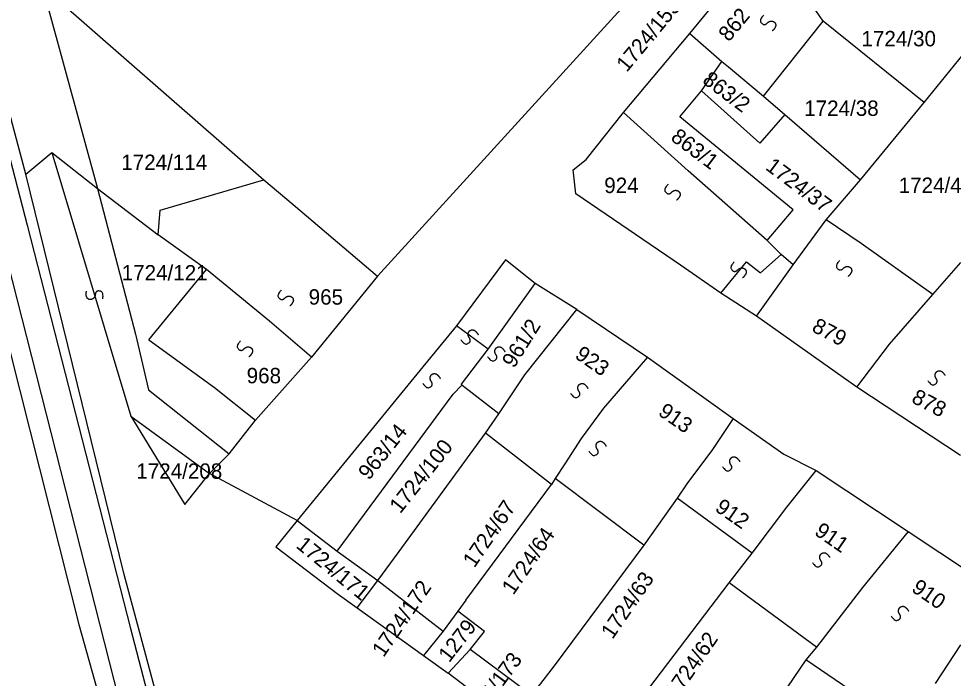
# Model space of a CAD drawing. Extents: x -581999 to -572728, y -1219553 to -1212032.
# Drawn here: x -578552 to -578430.7, y -1215741.9 to -1215656.3 of the extents above; entities that cross this region are included whole.
import ezdxf

# ---------------------------------------------------------------- set-up
doc = ezdxf.new("R2010")
doc.units = 0
for name, color, linetype in [('Vrstva 1', 7, 'Continuous'), ('Vrstva 2', 7, 'Continuous'), ('Vrstva 4', 7, 'Continuous'), ('Vrstva 6', 7, 'Continuous'), ('Vrstva 63', 7, 'Continuous')]:
    doc.layers.add(name, color=color, linetype=linetype)

msp = doc.modelspace()

# ---------------------------------------------------------------- linework, layer by layer
at = {"layer": 'Vrstva 1'}
for p, q in [((-578551.108, -1215676.435), (-578567.845, -1215613.64)), ((-578548.825, -1215652.118), (-578520.198, -1215677.165)), ((-578551.108, -1215676.435), (-578547.735, -1215673.623)), ((-578547.735, -1215673.623), (-578541.777, -1215678.287)), ((-578538.314, -1215728.411), (-578551.108, -1215676.435)), ((-578520.198, -1215677.165), (-578516.387, -1215680.391)), ((-578535.106, -1215697.953), (-578527.622, -1215688.799)), ((-578537.444, -1215707.839), (-578527.232, -1215715.3)), ((-578537.444, -1215707.839), (-578530.47, -1215719.333)), ((-578530.47, -1215719.333), (-578527.232, -1215715.3)), ((-578515.86, -1215721.377), (-578527.232, -1215715.3)), ((-578522.911, -1215785.97), (-578538.314, -1215728.411)), ((-578491.565, -1215735.81), (-578495.023, -1215733.151)), ((-578493.409, -1215738.122), (-578491.565, -1215735.81)), ((-578496.254, -1215741.205), (-578493.409, -1215738.122)), ((-578485.465, -1215744.063), (-578493.409, -1215738.122))]:
    msp.add_line(p, q, dxfattribs=at)
for points in [[(-578561.095, -1215643.875), (-578550.899, -1215683.034)], [(-578505.444, -1215689.656), (-578466.233, -1215646.632)], [(-578464.93, -1215658.171), (-578457.033, -1215648.576)], [(-578548.268, -1215654.522), (-578541.777, -1215678.287)], [(-578447.614, -1215656.557), (-578448.57, -1215655.195)], [(-578455.348, -1215666.328), (-578447.614, -1215656.557)], [(-578434.516, -1215667.131), (-578447.614, -1215656.557)], [(-578473.505, -1215668.447), (-578464.93, -1215658.171)], [(-578464.93, -1215658.171), (-578460.744, -1215661.79)], [(-578434.516, -1215667.131), (-578427.203, -1215658.118)], [(-578463.412, -1215665.603), (-578460.744, -1215661.79)], [(-578460.744, -1215661.79), (-578459.887, -1215662.512)], [(-578459.887, -1215662.512), (-578455.348, -1215666.328)], [(-578454.866, -1215685.028), (-578451.506, -1215681.083), (-578466.197, -1215668.972), (-578463.412, -1215665.603)], [(-578452.574, -1215668.702), (-578455.847, -1215672.422), (-578463.412, -1215665.603)], [(-578455.348, -1215666.328), (-578452.574, -1215668.702)], [(-578442.752, -1215677.153), (-578434.516, -1215667.131)], [(-578466.105, -1215688.234), (-578479.724, -1215678.985), (-578480.061, -1215675.859), (-578478.38, -1215674.512), (-578473.505, -1215668.447)], [(-578465.141, -1215676.021), (-578473.505, -1215668.447)], [(-578452.574, -1215668.702), (-578442.752, -1215677.153)], [(-578454.866, -1215685.028), (-578465.141, -1215676.021)], [(-578533.895, -1215684.291), (-578533.633, -1215681.127), (-578520.198, -1215677.165)], [(-578447.207, -1215682.373), (-578442.752, -1215677.153)], [(-578541.777, -1215678.287), (-578533.895, -1215684.291)], [(-578541.777, -1215678.287), (-578536.866, -1215697.205)], [(-578516.387, -1215680.391), (-578505.444, -1215689.656)], [(-578451.506, -1215688.223), (-578447.207, -1215682.373)], [(-578442.67, -1215685.429), (-578447.207, -1215682.373)], [(-578550.899, -1215683.034), (-578537.498, -1215735.412)], [(-578557.012, -1215684.281), (-578544.191, -1215734.905)], [(-578519.447, -1215695.502), (-578527.622, -1215688.799), (-578533.895, -1215684.291)], [(-578453.042, -1215686.868), (-578454.866, -1215685.028)], [(-578433.355, -1215692.037), (-578442.67, -1215685.429)], [(-578451.506, -1215688.223), (-578453.042, -1215686.868)], [(-578488.826, -1215687.537), (-578495.213, -1215696.13)], [(-578484.994, -1215690.608), (-578488.826, -1215687.537)], [(-578460.894, -1215691.881), (-578466.105, -1215688.234)], [(-578456.271, -1215694.851), (-578451.506, -1215688.223)], [(-578433.355, -1215692.037), (-578429.741, -1215687.911)], [(-578505.444, -1215689.656), (-578514.018, -1215700.177)], [(-578491.097, -1215699.135), (-578484.994, -1215690.608)], [(-578479.564, -1215694.009), (-578484.994, -1215690.608)], [(-578456.271, -1215694.851), (-578460.894, -1215691.881)], [(-578439.014, -1215698.511), (-578433.355, -1215692.037)], [(-578489.721, -1215707.562), (-578486.333, -1215702.494), (-578479.564, -1215694.009)], [(-578479.564, -1215694.009), (-578470.423, -1215700.182)], [(-578514.018, -1215700.177), (-578519.447, -1215695.502)], [(-578443.216, -1215704.069), (-578456.271, -1215694.851)], [(-578495.213, -1215696.13), (-578499.937, -1215701.916)], [(-578536.866, -1215697.205), (-578535.178, -1215704.445)], [(-578535.106, -1215697.953), (-578526.623, -1215704.139)], [(-578494.492, -1215703.82), (-578494.532, -1215703.681), (-578491.097, -1215699.135)], [(-578443.216, -1215704.069), (-578439.014, -1215698.511)], [(-578521.282, -1215708.374), (-578514.018, -1215700.177)], [(-578470.423, -1215700.182), (-578476.126, -1215706.79)], [(-578470.423, -1215700.182), (-578459.291, -1215708.154)], [(-578499.937, -1215701.916), (-578515.86, -1215721.377)], [(-578526.623, -1215704.139), (-578521.282, -1215708.374)], [(-578495.633, -1215704.99), (-578494.492, -1215703.82)], [(-578489.721, -1215707.562), (-578494.492, -1215703.82)], [(-578429.774, -1215712.974), (-578443.216, -1215704.069)], [(-578535.178, -1215704.445), (-578524.695, -1215712.758)], [(-578510.681, -1215725.375), (-578495.633, -1215704.99)], [(-578491.439, -1215710.042), (-578489.721, -1215707.562)], [(-578476.126, -1215706.79), (-578478.993, -1215710.734)], [(-578524.695, -1215712.758), (-578521.282, -1215708.374)], [(-578459.291, -1215708.154), (-578462.039, -1215712.286)], [(-578459.291, -1215708.154), (-578452.695, -1215712.798)], [(-578502.639, -1215725.4), (-578491.439, -1215710.042)], [(-578482.86, -1215716.709), (-578491.439, -1215710.042)], [(-578478.993, -1215710.734), (-578481.142, -1215714.022)], [(-578527.232, -1215715.3), (-578524.695, -1215712.758)], [(-578462.039, -1215712.286), (-578465.2, -1215716.486)], [(-578452.695, -1215712.798), (-578448.528, -1215714.908)], [(-578481.142, -1215714.022), (-578482.379, -1215715.951)], [(-578452.307, -1215719.659), (-578448.528, -1215714.908)], [(-578448.528, -1215714.908), (-578436.575, -1215722.811)], [(-578482.379, -1215715.951), (-578482.86, -1215716.709)], [(-578470.902, -1215724.612), (-578482.379, -1215715.951)], [(-578493.988, -1215731.755), (-578482.86, -1215716.709)], [(-578465.2, -1215716.486), (-578466.574, -1215718.484)], [(-578466.574, -1215718.484), (-578470.902, -1215724.612)], [(-578456.841, -1215725.649), (-578466.574, -1215718.484)], [(-578456.841, -1215725.649), (-578452.307, -1215719.659)], [(-578515.86, -1215721.377), (-578518.66, -1215724.796), (-578510.694, -1215730.882)], [(-578515.86, -1215721.377), (-578510.681, -1215725.375)], [(-578436.575, -1215722.811), (-578442.484, -1215730.107)], [(-578436.575, -1215722.811), (-578424.383, -1215730.911)], [(-578470.902, -1215724.612), (-578482.511, -1215740.278)], [(-578510.681, -1215725.375), (-578505.387, -1215729.188)], [(-578505.387, -1215729.188), (-578502.639, -1215725.4)], [(-578459.795, -1215729.504), (-578456.841, -1215725.649)], [(-578508.068, -1215732.735), (-578505.387, -1215729.188)], [(-578505.387, -1215729.188), (-578496.943, -1215735.749)], [(-578473.398, -1215747.335), (-578459.795, -1215729.504)], [(-578448.46, -1215737.817), (-578459.795, -1215729.504)], [(-578510.694, -1215730.882), (-578508.068, -1215732.735)], [(-578442.484, -1215730.107), (-578448.46, -1215737.817)], [(-578493.988, -1215731.755), (-578495.023, -1215733.151), (-578496.943, -1215735.749)], [(-578508.068, -1215732.735), (-578499.492, -1215738.911)], [(-578544.191, -1215734.905), (-578540.533, -1215748.015), (-578530.703, -1215785.594)], [(-578537.498, -1215735.412), (-578524.205, -1215786.39)], [(-578496.943, -1215735.749), (-578499.492, -1215738.911)], [(-578448.46, -1215737.817), (-578449.835, -1215739.468)], [(-578429.777, -1215737.527), (-578433.075, -1215742.553)], [(-578499.492, -1215738.911), (-578496.254, -1215741.205)], [(-578449.835, -1215739.468), (-578461.1, -1215756.062)], [(-578437.471, -1215747.922), (-578449.835, -1215739.468)], [(-578482.511, -1215740.278), (-578485.465, -1215744.063)], [(-578488.076, -1215747.506), (-578496.254, -1215741.205)]]:
    msp.add_lwpolyline(points, dxfattribs=at)
at = {"layer": 'Vrstva 4'}
msp.add_line((-578547.735, -1215673.623), (-578537.444, -1215707.839), dxfattribs=at)
for points in [[(-578460.894, -1215691.881), (-578457.555, -1215687.818), (-578455.74, -1215689.231), (-578453.042, -1215686.868)], [(-578491.097, -1215699.135), (-578495.213, -1215696.13)]]:
    msp.add_lwpolyline(points, dxfattribs=at)
at = {"layer": 'Vrstva 6'}
for points in [[(-578455.331, -1215655.795), (-578455.918, -1215656.417), (-578455.463, -1215657.026), (-578455.057, -1215657.014), (-578454.771, -1215656.709), (-578454.465, -1215656.555), (-578454.165, -1215656.571), (-578453.958, -1215656.673), (-578453.782, -1215656.876), (-578453.737, -1215657.24), (-578454.072, -1215657.752), (-578454.23, -1215657.844)], [(-578467.744, -1215677.765), (-578468.331, -1215678.387), (-578467.876, -1215678.996), (-578467.47, -1215678.984), (-578467.184, -1215678.679), (-578466.878, -1215678.525), (-578466.578, -1215678.541), (-578466.371, -1215678.643), (-578466.195, -1215678.846), (-578466.15, -1215679.21), (-578466.485, -1215679.722), (-578466.643, -1215679.814)], [(-578459.164, -1215687.835), (-578459.751, -1215688.457), (-578459.296, -1215689.066), (-578458.89, -1215689.054), (-578458.604, -1215688.749), (-578458.298, -1215688.595), (-578457.998, -1215688.611), (-578457.791, -1215688.713), (-578457.615, -1215688.916), (-578457.57, -1215689.28), (-578457.905, -1215689.792), (-578458.063, -1215689.884)], [(-578445.474, -1215687.652), (-578446.061, -1215688.274), (-578445.606, -1215688.883), (-578445.2, -1215688.871), (-578444.914, -1215688.566), (-578444.608, -1215688.412), (-578444.308, -1215688.428), (-578444.101, -1215688.53), (-578443.925, -1215688.733), (-578443.88, -1215689.097), (-578444.215, -1215689.609), (-578444.373, -1215689.701)], [(-578541.092, -1215692.599), (-578540.997, -1215691.748), (-578541.727, -1215691.536), (-578542.044, -1215691.79), (-578542.089, -1215692.206), (-578542.24, -1215692.513), (-578542.489, -1215692.68), (-578542.716, -1215692.724), (-578542.979, -1215692.668), (-578543.234, -1215692.404), (-578543.274, -1215691.794), (-578543.204, -1215691.625)], [(-578517.942, -1215691.497), (-578518.529, -1215692.119), (-578518.074, -1215692.728), (-578517.668, -1215692.716), (-578517.382, -1215692.411), (-578517.076, -1215692.257), (-578516.776, -1215692.273), (-578516.569, -1215692.375), (-578516.393, -1215692.578), (-578516.348, -1215692.942), (-578516.683, -1215693.454), (-578516.841, -1215693.546)], [(-578494.637, -1215697.911), (-578494.157, -1215698.618), (-578493.463, -1215698.307), (-578493.386, -1215697.907), (-578493.622, -1215697.562), (-578493.707, -1215697.23), (-578493.625, -1215696.94), (-578493.481, -1215696.76), (-578493.245, -1215696.632), (-578492.88, -1215696.668), (-578492.453, -1215697.107), (-578492.398, -1215697.28)], [(-578523.236, -1215698.088), (-578523.823, -1215698.71), (-578523.368, -1215699.319), (-578522.962, -1215699.307), (-578522.676, -1215699.002), (-578522.37, -1215698.848), (-578522.07, -1215698.864), (-578521.863, -1215698.966), (-578521.687, -1215699.169), (-578521.642, -1215699.533), (-578521.977, -1215700.045), (-578522.135, -1215700.137)], [(-578491.169, -1215700.108), (-578490.689, -1215700.815), (-578489.995, -1215700.504), (-578489.918, -1215700.104), (-578490.154, -1215699.759), (-578490.239, -1215699.427), (-578490.157, -1215699.137), (-578490.013, -1215698.957), (-578489.777, -1215698.829), (-578489.412, -1215698.865), (-578488.985, -1215699.304), (-578488.93, -1215699.477)], [(-578499.565, -1215703.587), (-578499.085, -1215704.294), (-578498.391, -1215703.983), (-578498.314, -1215703.583), (-578498.55, -1215703.238), (-578498.635, -1215702.906), (-578498.553, -1215702.616), (-578498.409, -1215702.436), (-578498.173, -1215702.308), (-578497.808, -1215702.344), (-578497.381, -1215702.783), (-578497.326, -1215702.956)], [(-578434.034, -1215703.22), (-578433.554, -1215703.927), (-578432.86, -1215703.616), (-578432.783, -1215703.216), (-578433.019, -1215702.871), (-578433.104, -1215702.539), (-578433.022, -1215702.249), (-578432.878, -1215702.069), (-578432.642, -1215701.941), (-578432.277, -1215701.977), (-578431.85, -1215702.416), (-578431.795, -1215702.589)], [(-578480.399, -1215704.868), (-578479.919, -1215705.575), (-578479.225, -1215705.264), (-578479.148, -1215704.864), (-578479.384, -1215704.519), (-578479.469, -1215704.187), (-578479.387, -1215703.897), (-578479.243, -1215703.717), (-578479.007, -1215703.589), (-578478.642, -1215703.625), (-578478.215, -1215704.064), (-578478.16, -1215704.237)], [(-578478.026, -1215712.375), (-578477.546, -1215713.082), (-578476.852, -1215712.771), (-578476.775, -1215712.371), (-578477.011, -1215712.026), (-578477.096, -1215711.694), (-578477.014, -1215711.404), (-578476.87, -1215711.224), (-578476.634, -1215711.096), (-578476.269, -1215711.132), (-578475.842, -1215711.571), (-578475.787, -1215711.744)], [(-578460.685, -1215714.389), (-578460.205, -1215715.096), (-578459.511, -1215714.785), (-578459.434, -1215714.385), (-578459.67, -1215714.04), (-578459.755, -1215713.708), (-578459.673, -1215713.418), (-578459.529, -1215713.238), (-578459.293, -1215713.11), (-578458.928, -1215713.146), (-578458.501, -1215713.585), (-578458.446, -1215713.758)], [(-578449.002, -1215726.839), (-578448.522, -1215727.546), (-578447.828, -1215727.235), (-578447.751, -1215726.835), (-578447.987, -1215726.49), (-578448.072, -1215726.158), (-578447.99, -1215725.868), (-578447.846, -1215725.688), (-578447.61, -1215725.56), (-578447.245, -1215725.596), (-578446.818, -1215726.035), (-578446.763, -1215726.208)], [(-578438.78, -1215733.796), (-578438.3, -1215734.503), (-578437.606, -1215734.192), (-578437.529, -1215733.792), (-578437.765, -1215733.447), (-578437.85, -1215733.115), (-578437.768, -1215732.825), (-578437.624, -1215732.645), (-578437.388, -1215732.517), (-578437.023, -1215732.553), (-578436.596, -1215732.992), (-578436.541, -1215733.165)]]:
    msp.add_open_spline(points, degree=2, dxfattribs=at)
at = {"layer": 'Vrstva 63'}
msp.add_line((-578571.998, -1215615.219), (-578526.408, -1215794.138), dxfattribs=at)

# ---------------------------------------------------------------- texts
at = {"layer": 'Vrstva 2'}
for s, rotation, p in [('1724/153', 50.15687, (-578473.097, -1215663.289)), ('862', 50.29423, (-578459.842, -1215659.351)), ('863/2', 323.04609, (-578463.407, -1215664.514)), ('863/1', 323.04609, (-578467.517, -1215671.935)), ('1724/37', 323.04609, (-578455.207, -1215675.745)), ('961/2', 57.89666, (-578487.726, -1215701.728)), ('879', 332.41942, (-578449.212, -1215696.771)), ('923', 325.27863, (-578479.954, -1215700.216)), ('878', 332.41942, (-578436.276, -1215705.99)), ('913', 325.27863, (-578469.143, -1215707.628)), ('963/14', 51.44779, (-578506.564, -1215716.261)), ('1724/100', 51.44779, (-578502.499, -1215720.599)), ('1724/67', 55.50486, (-578492.873, -1215727.638)), ('912', 325.27863, (-578461.772, -1215720.055)), ('1724/64', 55.50486, (-578487.814, -1215731.162)), ('911', 325.27863, (-578448.868, -1215723.141)), ('1724/171', 320.62108, (-578516.137, -1215724.825)), ('1724/63', 55.50486, (-578474.944, -1215736.904)), ('1724/172', 55.52696, (-578504.659, -1215739.251)), ('910', 325.27863, (-578436.272, -1215730.496)), ('1279', 52.2556, (-578496.144, -1215739.934)), ('1724/62', 55.50486, (-578466.633, -1215744.721)), ('1724/173', 53.54213, (-578493.202, -1215748.439))]:
    msp.add_text(s, height=2, rotation=rotation, dxfattribs=at).set_placement(p)
for s, p in [('1724/30', (-578442.634, -1215659.839)), ('1724/38', (-578450.069, -1215668.872)), ('1724/114', (-578538.702, -1215675.895)), ('924', (-578476.017, -1215678.887)), ('1724/41', (-578437.805, -1215678.871)), ('1724/121', (-578538.651, -1215690.236)), ('965', (-578514.38, -1215693.373)), ('968', (-578522.429, -1215703.584)), ('1724/208', (-578536.75, -1215715.98))]:
    msp.add_text(s, height=2, dxfattribs=at).set_placement(p)

doc.saveas('drawing.dxf')
